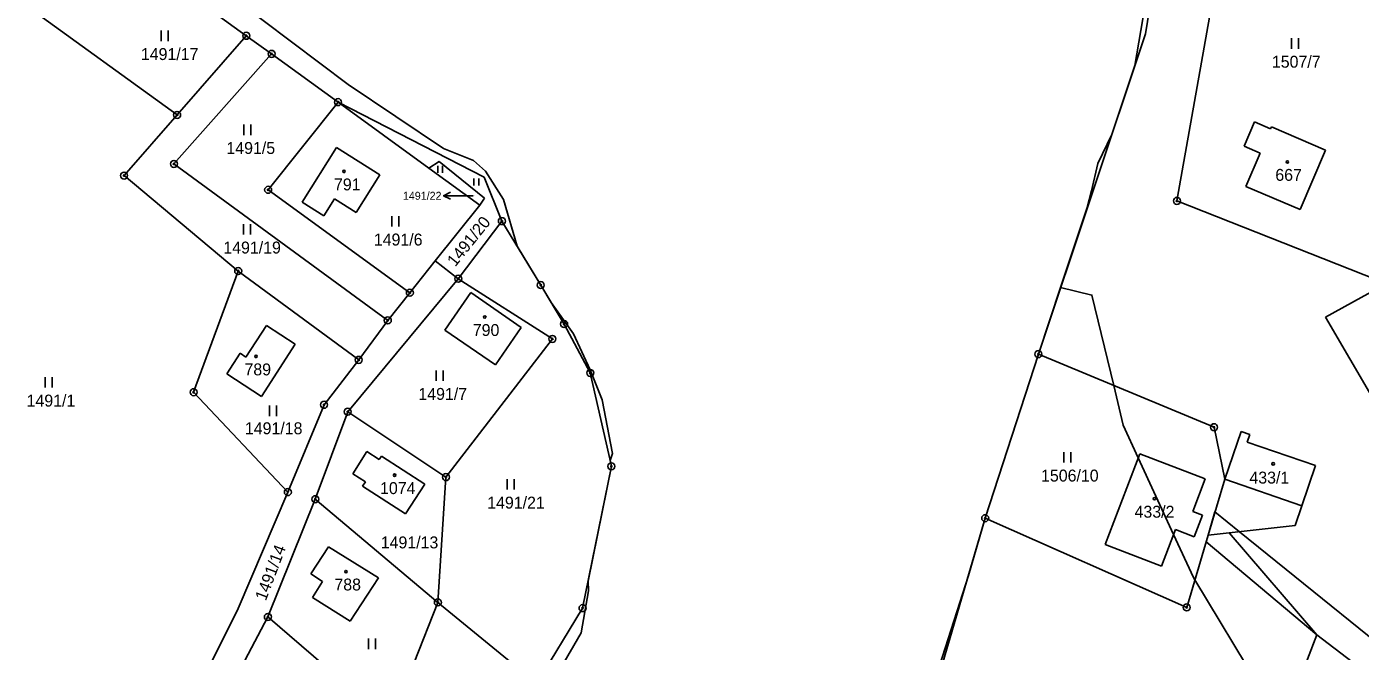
# Model space of a CAD drawing. Extents: x -439246 to -433691, y -1130252 to -1121148.
# Drawn here: x -437494.4 to -437304, y -1122926.7 to -1122837.6 of the extents above; entities that cross this region are included whole.
import ezdxf

# ---------------------------------------------------------------- set-up
doc = ezdxf.new("R2010")
doc.units = 0
for name, color, linetype in [('Vrstva 1', 7, 'Continuous'), ('Vrstva 16', 7, 'Continuous'), ('Vrstva 18', 7, 'Continuous'), ('Vrstva 19', 7, 'Continuous'), ('Vrstva 24', 7, 'Continuous'), ('Vrstva 25', 7, 'Continuous'), ('Vrstva 3', 7, 'Continuous'), ('Vrstva 30', 7, 'Continuous'), ('Vrstva 37', 7, 'Continuous'), ('Vrstva 4', 7, 'Continuous'), ('Vrstva 52', 7, 'Continuous')]:
    doc.layers.add(name, color=color, linetype=linetype)

msp = doc.modelspace()

# ---------------------------------------------------------------- linework, layer by layer
at = {"layer": 'Vrstva 1'}
for p, q in [((-437449.95, -1122848.34), (-437437, -1122857.74)), ((-437437, -1122857.74), (-437435.5, -1122856.82)), ((-437437, -1122857.74), (-437429.72, -1122863.03)), ((-437435.5, -1122856.82), (-437429.02, -1122862.02)), ((-437429.02, -1122862.02), (-437429.72, -1122863.03))]:
    msp.add_line(p, q, dxfattribs=at)
for points in [[(-437326.84, -1122790.39), (-437334.68, -1122838.57)], [(-437321.26, -1122812.11), (-437330.17, -1122862.43)], [(-437484.54, -1122823.34), (-437463.06, -1122838.87)], [(-437494.41, -1122834.63), (-437472.93, -1122850.16)], [(-437472.93, -1122850.16), (-437463.06, -1122838.87)], [(-437463.06, -1122838.87), (-437459.44, -1122841.45)], [(-437334.68, -1122838.57), (-437349.95, -1122884.3)], [(-437459.44, -1122841.45), (-437473.38, -1122857.16)], [(-437459.44, -1122841.45), (-437449.95, -1122848.34)], [(-437449.95, -1122848.34), (-437459.93, -1122860.85)], [(-437449.95, -1122848.34), (-437429.07, -1122859.06)], [(-437480.5, -1122858.82), (-437472.93, -1122850.16)], [(-437320.57, -1122854.62), (-437319.1, -1122851.17)], [(-437319.1, -1122851.17), (-437316.79, -1122852.15)], [(-437316.79, -1122852.15), (-437316.67, -1122851.88)], [(-437316.67, -1122851.88), (-437308.95, -1122855.17)], [(-437450.18, -1122854.79), (-437455.08, -1122862.59)], [(-437450.18, -1122854.79), (-437443.97, -1122858.7)], [(-437318.27, -1122855.6), (-437320.57, -1122854.62)], [(-437320.31, -1122860.38), (-437318.27, -1122855.6)], [(-437308.95, -1122855.17), (-437312.58, -1122863.68)], [(-437442.85, -1122879.48), (-437473.38, -1122857.16)], [(-437480.5, -1122858.82), (-437464.21, -1122872.44)], [(-437447.38, -1122864.11), (-437443.97, -1122858.7)], [(-437429.07, -1122859.06), (-437426.56, -1122865.32)], [(-437459.93, -1122860.85), (-437439.7, -1122875.54)], [(-437320.31, -1122860.38), (-437312.58, -1122863.68)], [(-437455.08, -1122862.59), (-437451.98, -1122864.54)], [(-437451.98, -1122864.54), (-437450.48, -1122862.16)], [(-437447.38, -1122864.11), (-437450.48, -1122862.16)], [(-437429.72, -1122863.03), (-437436.07, -1122870.99)], [(-437330.17, -1122862.43), (-437301.63, -1122873.71)], [(-437426.56, -1122865.32), (-437432.78, -1122873.54)], [(-437426.56, -1122865.32), (-437421.01, -1122874.44)], [(-437436.07, -1122870.99), (-437439.7, -1122875.54)], [(-437432.78, -1122873.54), (-437436.07, -1122870.99)], [(-437292.3, -1122869.85), (-437308.98, -1122879.01)], [(-437464.21, -1122872.44), (-437470.57, -1122889.73)], [(-437447, -1122885.12), (-437464.21, -1122872.44)], [(-437432.78, -1122873.54), (-437448.57, -1122892.52)], [(-437419.34, -1122882.13), (-437432.78, -1122873.54)], [(-437421.01, -1122874.44), (-437417.67, -1122880)], [(-437442.85, -1122879.48), (-437439.7, -1122875.54)], [(-437431, -1122875.52), (-437434.69, -1122880.87)], [(-437431, -1122875.52), (-437423.8, -1122880.49)], [(-437308.98, -1122879.01), (-437302.03, -1122890.92)], [(-437460.19, -1122880.2), (-437463.1, -1122884.72)], [(-437456.06, -1122882.89), (-437460.19, -1122880.2)], [(-437447, -1122885.12), (-437442.85, -1122879.48)], [(-437434.69, -1122880.87), (-437427.49, -1122885.84)], [(-437423.8, -1122880.49), (-437427.49, -1122885.84)], [(-437417.67, -1122880), (-437413.94, -1122886.98)], [(-437456.06, -1122882.89), (-437460.9, -1122890.33)], [(-437434.55, -1122901.85), (-437419.34, -1122882.13)], [(-437465.85, -1122887.11), (-437463.94, -1122884.17)], [(-437463.1, -1122884.72), (-437463.94, -1122884.17)], [(-437349.95, -1122884.3), (-437357.55, -1122907.71)], [(-437324.87, -1122894.73), (-437349.95, -1122884.3)], [(-437447, -1122885.12), (-437451.95, -1122891.53)], [(-437465.85, -1122887.11), (-437460.9, -1122890.33)], [(-437413.94, -1122886.98), (-437410.92, -1122900.31)], [(-437470.57, -1122889.73), (-437457.12, -1122903.99)], [(-437457.12, -1122903.99), (-437451.95, -1122891.53)], [(-437448.57, -1122892.52), (-437453.2, -1122905)], [(-437448.57, -1122892.52), (-437434.55, -1122901.85)], [(-437323.35, -1122902.16), (-437324.87, -1122894.73)], [(-437323.35, -1122902.16), (-437321.01, -1122895.33)], [(-437321.01, -1122895.33), (-437319.76, -1122895.75)], [(-437319.76, -1122895.75), (-437320.15, -1122896.88)], [(-437310.38, -1122900.2), (-437320.15, -1122896.88)], [(-437447.85, -1122901.37), (-437445.83, -1122898.21)], [(-437445.83, -1122898.21), (-437444.06, -1122899.34)], [(-437443.76, -1122898.88), (-437444.06, -1122899.34)], [(-437437.58, -1122902.84), (-437443.76, -1122898.88)], [(-437335.47, -1122898.51), (-437340.43, -1122911.47)], [(-437335.47, -1122898.51), (-437326.13, -1122902.08)], [(-437446.04, -1122902.53), (-437447.85, -1122901.37)], [(-437435.7, -1122919.73), (-437434.55, -1122901.85)], [(-437410.92, -1122900.31), (-437415.04, -1122920.55)], [(-437312.33, -1122905.93), (-437310.38, -1122900.2)], [(-437446.04, -1122902.53), (-437446.45, -1122903.16)], [(-437446.45, -1122903.16), (-437440.34, -1122907.07)], [(-437440.34, -1122907.07), (-437437.58, -1122902.84)], [(-437326.13, -1122902.08), (-437327.91, -1122906.74)], [(-437325.73, -1122910.14), (-437323.35, -1122902.16)], [(-437457.12, -1122903.99), (-437464.2, -1122920.58)], [(-437453.2, -1122905), (-437459.97, -1122921.8)], [(-437453.2, -1122905), (-437435.7, -1122919.73)], [(-437327.91, -1122906.74), (-437326.51, -1122907.27)], [(-437326.51, -1122907.27), (-437327.69, -1122910.35)], [(-437312.33, -1122905.93), (-437313.29, -1122908.76)], [(-437357.55, -1122907.71), (-437371.38, -1122954.92)], [(-437357.55, -1122907.71), (-437328.77, -1122920.44)], [(-437330.36, -1122909.33), (-437332.36, -1122914.55)], [(-437327.69, -1122910.35), (-437330.36, -1122909.33)], [(-437322.73, -1122909.81), (-437313.29, -1122908.76)], [(-437328.77, -1122920.44), (-437325.73, -1122910.14)], [(-437325.73, -1122910.14), (-437322.73, -1122909.81)], [(-437322.73, -1122909.81), (-437310.18, -1122924.35)], [(-437451.33, -1122911.81), (-437453.86, -1122915.65)], [(-437451.33, -1122911.81), (-437444.17, -1122916.2)], [(-437340.43, -1122911.47), (-437332.36, -1122914.55)], [(-437453.86, -1122915.65), (-437452.19, -1122916.75)], [(-437453.62, -1122919.05), (-437452.19, -1122916.75)], [(-437448.2, -1122922.42), (-437444.17, -1122916.2)], [(-437453.62, -1122919.05), (-437448.2, -1122922.42)], [(-437464.2, -1122920.58), (-437476.92, -1122946.06)], [(-437442.44, -1122936.86), (-437435.7, -1122919.73)], [(-437421.57, -1122931.29), (-437435.7, -1122919.73)], [(-437415.04, -1122920.55), (-437421.57, -1122931.29)], [(-437459.97, -1122921.8), (-437466.53, -1122934.25)], [(-437442.44, -1122936.86), (-437459.97, -1122921.8)], [(-437310.18, -1122924.35), (-437312.61, -1122930.69)]]:
    msp.add_lwpolyline(points, dxfattribs=at)
at = {"layer": 'Vrstva 16'}
msp.add_line((-437431.88, -1122861.7), (-437434.88, -1122861.7), dxfattribs=at)
for points in [[(-437433.88, -1122862.2), (-437434.88, -1122861.7), (-437433.88, -1122861.2)], [(-437430.64, -1122861.7), (-437431.88, -1122861.7)]]:
    msp.add_lwpolyline(points, dxfattribs=at)
at = {"layer": 'Vrstva 24'}
for centre, radius in [((-437463.06, -1122838.87), 0.5), ((-437463.06, -1122838.87), 0.1), ((-437459.44, -1122841.45), 0.5), ((-437459.44, -1122841.45), 0.1), ((-437449.95, -1122848.34), 0.5), ((-437449.95, -1122848.34), 0.1), ((-437472.93, -1122850.16), 0.5), ((-437472.93, -1122850.16), 0.1), ((-437473.38, -1122857.16), 0.5), ((-437473.38, -1122857.16), 0.1), ((-437480.5, -1122858.82), 0.5), ((-437480.5, -1122858.82), 0.1), ((-437459.93, -1122860.85), 0.5), ((-437459.93, -1122860.85), 0.1), ((-437330.17, -1122862.43), 0.5), ((-437330.17, -1122862.43), 0.1), ((-437426.56, -1122865.32), 0.5), ((-437426.56, -1122865.32), 0.1), ((-437464.21, -1122872.44), 0.5), ((-437464.21, -1122872.44), 0.1), ((-437432.78, -1122873.54), 0.5), ((-437439.7, -1122875.54), 0.5), ((-437432.78, -1122873.54), 0.1), ((-437421.01, -1122874.44), 0.5), ((-437421.01, -1122874.44), 0.1), ((-437439.7, -1122875.54), 0.1), ((-437442.85, -1122879.48), 0.5), ((-437442.85, -1122879.48), 0.1), ((-437417.67, -1122880), 0.5), ((-437417.67, -1122880), 0.1), ((-437419.34, -1122882.13), 0.5), ((-437419.34, -1122882.13), 0.1), ((-437447, -1122885.12), 0.5), ((-437349.95, -1122884.3), 0.5), ((-437349.95, -1122884.3), 0.1), ((-437447, -1122885.12), 0.1), ((-437413.94, -1122886.98), 0.5), ((-437413.94, -1122886.98), 0.1), ((-437470.57, -1122889.73), 0.5), ((-437470.57, -1122889.73), 0.1), ((-437451.95, -1122891.53), 0.5), ((-437451.95, -1122891.53), 0.1), ((-437448.57, -1122892.52), 0.5), ((-437448.57, -1122892.52), 0.1), ((-437324.87, -1122894.73), 0.5), ((-437324.87, -1122894.73), 0.1), ((-437410.92, -1122900.31), 0.5), ((-437434.55, -1122901.85), 0.5), ((-437434.55, -1122901.85), 0.1), ((-437410.92, -1122900.31), 0.1), ((-437457.12, -1122903.99), 0.5), ((-437457.12, -1122903.99), 0.1), ((-437453.2, -1122905), 0.5), ((-437453.2, -1122905), 0.1), ((-437357.55, -1122907.71), 0.5), ((-437357.55, -1122907.71), 0.1), ((-437435.7, -1122919.73), 0.5), ((-437435.7, -1122919.73), 0.1), ((-437415.04, -1122920.55), 0.5), ((-437415.04, -1122920.55), 0.1), ((-437328.77, -1122920.44), 0.5), ((-437328.77, -1122920.44), 0.1), ((-437459.97, -1122921.8), 0.5), ((-437459.97, -1122921.8), 0.1)]:
    msp.add_circle(centre, radius, dxfattribs=at)
at = {"layer": 'Vrstva 25'}
for p, q in [((-437475.22, -1122839.63), (-437475.22, -1122838.13)), ((-437474.22, -1122839.63), (-437474.22, -1122838.13)), ((-437313.8, -1122840.72), (-437313.8, -1122839.22)), ((-437312.8, -1122840.72), (-437312.8, -1122839.22)), ((-437463.38, -1122853.03), (-437463.38, -1122851.53)), ((-437462.38, -1122853.03), (-437462.38, -1122851.53)), ((-437435.68, -1122858.45), (-437435.68, -1122857.45)), ((-437435.02, -1122858.45), (-437435.02, -1122857.45)), ((-437430.54, -1122860.25), (-437430.54, -1122859.25)), ((-437429.86, -1122860.25), (-437429.86, -1122859.25)), ((-437463.45, -1122867.24), (-437463.45, -1122865.74)), ((-437462.45, -1122867.24), (-437462.45, -1122865.74)), ((-437442.28, -1122866.1), (-437442.28, -1122864.6)), ((-437441.28, -1122866.1), (-437441.28, -1122864.6)), ((-437435.96, -1122888.13), (-437435.96, -1122886.63)), ((-437434.96, -1122888.13), (-437434.96, -1122886.63)), ((-437491.78, -1122889.08), (-437491.78, -1122887.58)), ((-437490.78, -1122889.08), (-437490.78, -1122887.58)), ((-437459.73, -1122893.14), (-437459.73, -1122891.64)), ((-437458.73, -1122893.14), (-437458.73, -1122891.64)), ((-437346.32, -1122899.78), (-437346.32, -1122898.28)), ((-437345.32, -1122899.78), (-437345.32, -1122898.28)), ((-437425.78, -1122903.64), (-437425.78, -1122902.14)), ((-437424.78, -1122903.64), (-437424.78, -1122902.14)), ((-437445.61, -1122926.4), (-437445.61, -1122924.9)), ((-437444.61, -1122926.4), (-437444.61, -1122924.9))]:
    msp.add_line(p, q, dxfattribs=at)
for centre in [(-437449.11, -1122858.23), (-437314.4, -1122856.87), (-437429, -1122879.01), (-437461.66, -1122884.63), (-437316.43, -1122899.95), (-437441.88, -1122901.57), (-437333.37, -1122904.94), (-437448.82, -1122915.33)]:
    msp.add_circle(centre, 0.175, dxfattribs=at)
at = {"layer": 'Vrstva 3'}
for points in [[(-437320.57, -1122854.62), (-437319.1, -1122851.17)], [(-437319.1, -1122851.17), (-437316.79, -1122852.15)], [(-437316.79, -1122852.15), (-437316.67, -1122851.88)], [(-437316.67, -1122851.88), (-437308.95, -1122855.17)], [(-437450.18, -1122854.79), (-437455.08, -1122862.59)], [(-437450.18, -1122854.79), (-437443.97, -1122858.7)], [(-437318.27, -1122855.6), (-437320.57, -1122854.62)], [(-437320.31, -1122860.38), (-437318.27, -1122855.6)], [(-437308.95, -1122855.17), (-437312.58, -1122863.68)], [(-437447.38, -1122864.11), (-437443.97, -1122858.7)], [(-437320.31, -1122860.38), (-437312.58, -1122863.68)], [(-437455.08, -1122862.59), (-437451.98, -1122864.54)], [(-437451.98, -1122864.54), (-437450.48, -1122862.16)], [(-437447.38, -1122864.11), (-437450.48, -1122862.16)], [(-437431, -1122875.52), (-437434.69, -1122880.87)], [(-437431, -1122875.52), (-437423.8, -1122880.49)], [(-437460.19, -1122880.2), (-437463.1, -1122884.72)], [(-437456.06, -1122882.89), (-437460.19, -1122880.2)], [(-437434.69, -1122880.87), (-437427.49, -1122885.84)], [(-437423.8, -1122880.49), (-437427.49, -1122885.84)], [(-437456.06, -1122882.89), (-437460.9, -1122890.33)], [(-437465.85, -1122887.11), (-437463.94, -1122884.17)], [(-437463.1, -1122884.72), (-437463.94, -1122884.17)], [(-437465.85, -1122887.11), (-437460.9, -1122890.33)], [(-437323.35, -1122902.16), (-437321.01, -1122895.33)], [(-437321.01, -1122895.33), (-437319.76, -1122895.75)], [(-437319.76, -1122895.75), (-437320.15, -1122896.88)], [(-437310.38, -1122900.2), (-437320.15, -1122896.88)], [(-437447.85, -1122901.37), (-437445.83, -1122898.21)], [(-437445.83, -1122898.21), (-437444.06, -1122899.34)], [(-437443.76, -1122898.88), (-437444.06, -1122899.34)], [(-437437.58, -1122902.84), (-437443.76, -1122898.88)], [(-437335.47, -1122898.51), (-437340.43, -1122911.47)], [(-437335.47, -1122898.51), (-437326.13, -1122902.08)], [(-437446.04, -1122902.53), (-437447.85, -1122901.37)], [(-437312.33, -1122905.93), (-437310.38, -1122900.2)], [(-437446.04, -1122902.53), (-437446.45, -1122903.16)], [(-437446.45, -1122903.16), (-437440.34, -1122907.07)], [(-437440.34, -1122907.07), (-437437.58, -1122902.84)], [(-437326.13, -1122902.08), (-437327.91, -1122906.74)], [(-437323.35, -1122902.16), (-437312.33, -1122905.93)], [(-437327.91, -1122906.74), (-437326.51, -1122907.27)], [(-437326.51, -1122907.27), (-437327.69, -1122910.35)], [(-437330.36, -1122909.33), (-437332.36, -1122914.55)], [(-437327.69, -1122910.35), (-437330.36, -1122909.33)], [(-437451.33, -1122911.81), (-437453.86, -1122915.65)], [(-437451.33, -1122911.81), (-437444.17, -1122916.2)], [(-437340.43, -1122911.47), (-437332.36, -1122914.55)], [(-437453.86, -1122915.65), (-437452.19, -1122916.75)], [(-437453.62, -1122919.05), (-437452.19, -1122916.75)], [(-437448.2, -1122922.42), (-437444.17, -1122916.2)], [(-437453.62, -1122919.05), (-437448.2, -1122922.42)]]:
    msp.add_lwpolyline(points, dxfattribs=at)
at = {"layer": 'Vrstva 30'}
for points in [[(-437326.01, -1122911.1), (-437325.73, -1122910.14), (-437324.74, -1122906.81), (-437321.23, -1122909.64), (-437292.33, -1122932.95)], [(-437300.09, -1122932.08), (-437310.18, -1122924.35), (-437326.01, -1122911.1)]]:
    msp.add_lwpolyline(points, dxfattribs=at)
at = {"layer": 'Vrstva 37'}
for centre in [(-437449.11, -1122858.23), (-437314.4, -1122856.87), (-437429, -1122879.01), (-437461.66, -1122884.63), (-437316.43, -1122899.95), (-437441.88, -1122901.57), (-437333.37, -1122904.94), (-437448.82, -1122915.33)]:
    msp.add_circle(centre, 0.175, dxfattribs=at)
at = {"layer": 'Vrstva 4'}
msp.add_lwpolyline([(-437323.35, -1122902.16), (-437312.33, -1122905.93)], dxfattribs=at)
at = {"layer": 'Vrstva 52'}
for points in [[(-437322.31, -1122650.76), (-437319.56, -1122681.09), (-437311.12, -1122708.25), (-437308.62, -1122750.51), (-437308.62, -1122751.33), (-437327.18, -1122790.57), (-437336.19, -1122843.11), (-437339.48, -1122852.95), (-437341.46, -1122857.11), (-437342.39, -1122860.98), (-437342.97, -1122863.39), (-437346.78, -1122874.81)], [(-437421.65, -1122935.16), (-437415.25, -1122924.07), (-437414.18, -1122918.1), (-437414.26, -1122916.72), (-437410.92, -1122900.31), (-437411.11, -1122899.48), (-437410.77, -1122898.48), (-437412.26, -1122890.8), (-437413.97, -1122886.54), (-437416.32, -1122881.42), (-437419.52, -1122876.92), (-437421.01, -1122874.44), (-437424.37, -1122868.91), (-437426.34, -1122862.22), (-437428.9, -1122858.17), (-437430.6, -1122856.68), (-437434.87, -1122854.97), (-437448.52, -1122845.8), (-437472.77, -1122827.49)], [(-437346.78, -1122874.81), (-437349.95, -1122884.3), (-437357.55, -1122907.71), (-437359.94, -1122915.87), (-437364.07, -1122928.76)], [(-437346.78, -1122874.81), (-437342.32, -1122875.87), (-437339.2, -1122888.77), (-437337.84, -1122894.43), (-437335.69, -1122899.09), (-437330.64, -1122910.06), (-437327.82, -1122916.18), (-437327.61, -1122916.52), (-437318.43, -1122931.75), (-437315.85, -1122934.81), (-437313.21, -1122937.94), (-437309.26, -1122942.62), (-437307.84, -1122943.84), (-437307.04, -1122944.53), (-437298.82, -1122951.58)]]:
    msp.add_lwpolyline(points, dxfattribs=at)

# ---------------------------------------------------------------- texts
at = {"layer": 'Vrstva 16'}
msp.add_text('1491/22', height=1.14, dxfattribs=at).set_placement((-437440.69, -1122862.27))
at = {"layer": 'Vrstva 18'}
for s, height, p in [('1491/17', 1.7, (-437478.1, -1122842.33)), ('1507/7', 1.7, (-437316.61, -1122843.42)), ('1491/5', 1.7, (-437465.89, -1122855.73)), ('1491/22', 0.1, (-437430.87, -1122861.7)), ('1491/6', 1.7, (-437444.84, -1122868.8)), ('1491/19', 1.7, (-437466.33, -1122869.94)), ('1491/1', 1.7, (-437494.42, -1122891.78)), ('1491/7', 1.7, (-437438.48, -1122890.83)), ('1491/18', 1.7, (-437463.25, -1122895.73)), ('1506/10', 1.7, (-437349.57, -1122902.48)), ('1491/21', 1.7, (-437428.65, -1122906.34)), ('1491/13', 1.7, (-437443.85, -1122912.02))]:
    msp.add_text(s, height=height, dxfattribs=at).set_placement(p)
for s, rotation, p in [('1491/20', 51.2334, (-437433.21, -1122871.92)), ('1491/14', 69.2829, (-437460.27, -1122919.61))]:
    msp.add_text(s, height=1.7, rotation=rotation, dxfattribs=at).set_placement(p)
at = {"layer": 'Vrstva 19'}
for s, p in [('667', (-437316.12, -1122859.57)), ('791', (-437450.53, -1122860.93)), ('790', (-437430.71, -1122881.71)), ('789', (-437463.31, -1122887.33)), ('433/1', (-437319.82, -1122902.77)), ('1074', (-437443.95, -1122904.27)), ('433/2', (-437336.22, -1122907.64)), ('788', (-437450.47, -1122918.03))]:
    msp.add_text(s, height=1.7, dxfattribs=at).set_placement(p)

doc.saveas('drawing.dxf')
